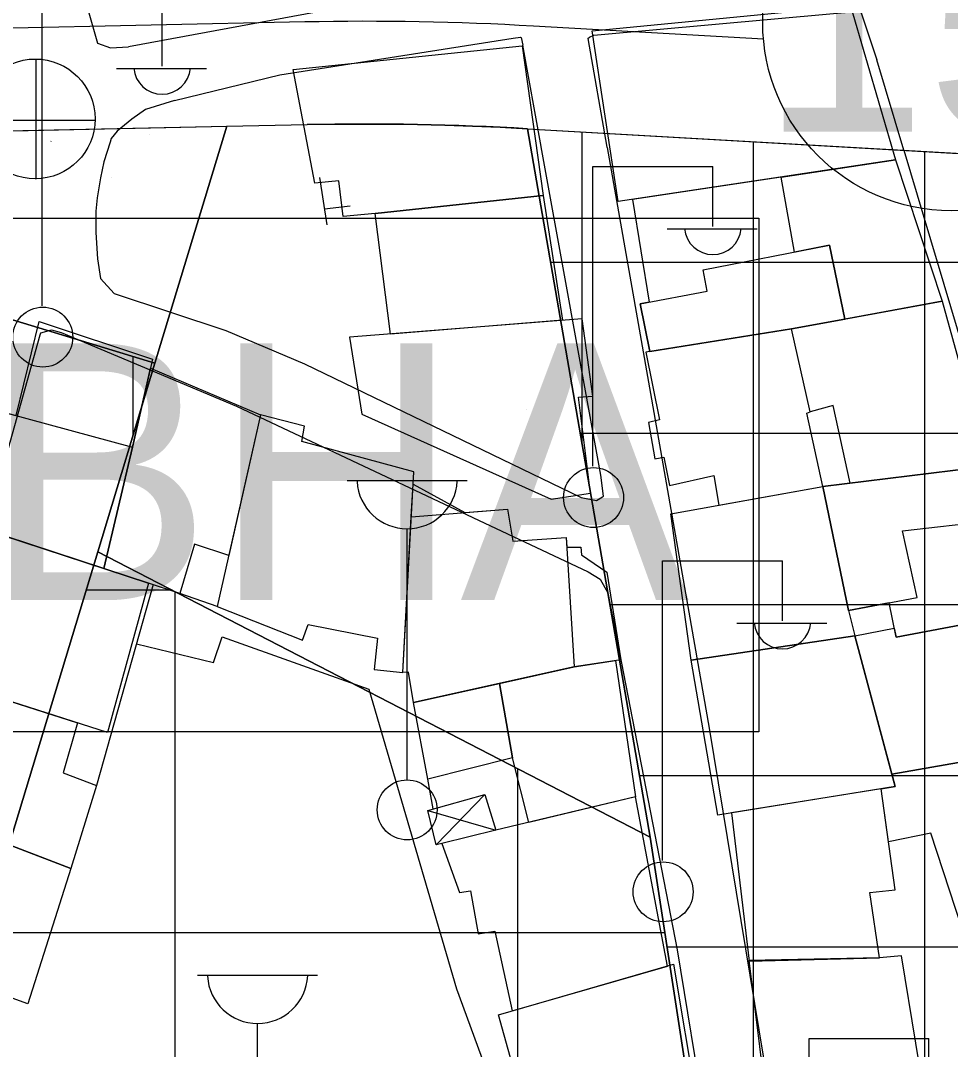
# Model space of a CAD drawing. Extents: x 417997 to 421451, y 4451742 to 4455216.
# Drawn here: x 419288.8 to 419343.1, y 4452994.6 to 4453054.6 of the extents above; entities that cross this region are included whole.
import ezdxf

# ---------------------------------------------------------------- set-up
doc = ezdxf.new("R2010")
doc.units = 0
for name, color, linetype in [('ADA', 7, 'Continuous'), ('ADAKENARI', 7, 'Continuous'), ('B_Mesken', 7, 'Continuous'), ('B_Sundurma', 7, 'Continuous'), ('B_Teras', 7, 'Continuous'), ('Default', 7, 'Continuous'), ('KALDIRIM', 7, 'Continuous'), ('KD_DAIRE', 7, 'Continuous'), ('KD_YGEN', 7, 'Continuous'), ('LJ_SEMBOL', 7, 'Continuous'), ('PL_AYA_PARK_DINLENME', 7, 'Continuous'), ('PL_K_BHA', 7, 'Continuous'), ('PL_K_PAZAR_ALANI', 7, 'Continuous'), ('PL_K_TALI_IS_MRK', 7, 'Continuous'), ('PL_KON_MEV_350', 7, 'Continuous'), ('S_Cad_Sok_Lambasi', 7, 'Continuous'), ('S_Elektrik_Diregi', 7, 'Continuous'), ('S_Rogar_Kapagi', 7, 'Continuous'), ('Sinir_Duvar_tek_tarafa_ait', 7, 'Continuous'), ('TR_ORTAYOGUNKONUT', 7, 'Continuous'), ('TR_PARKALANI', 7, 'Continuous'), ('TR_PAZARLAMAAL', 7, 'Continuous'), ('TR_TALIISMERK', 7, 'Continuous'), ('TR_YONETIMMERK', 7, 'Continuous'), ('Yol_Kaldirim_kenari_bordurtasi', 7, 'Continuous'), ('Yol_Sose', 7, 'Continuous')]:
    doc.layers.add(name, color=color, linetype=linetype)

# ---------------------------------------------------------------- blocks, each defined once
blk = doc.blocks.new('POINT_DISPLAY')
at = {"layer": 'Default'}
blk.add_line((0, 0), (0, 0), dxfattribs=at)

msp = doc.modelspace()

# ---------------------------------------------------------------- linework, layer by layer
at = {"layer": 'ADA'}
for p, q in [((419300.841, 4453048.471), (419296.653, 4453034.642)), ((419300.841, 4453048.471), (419296.653, 4453034.642)), ((419325.562, 4453006.946), (419318.406, 4453048.334)), ((419325.562, 4453006.946), (419318.406, 4453048.334)), ((419268.199, 4453043.302), (419296.653, 4453034.642)), ((419268.199, 4453043.302), (419296.653, 4453034.642)), ((419296.653, 4453034.642), (419293.317, 4453023.624)), ((419296.653, 4453034.642), (419293.317, 4453023.624)), ((419296.653, 4453034.642), (419296.618, 4453034.653)), ((419296.653, 4453034.642), (419296.618, 4453034.653)), ((419293.317, 4453023.624), (419257.841, 4452906.471)), ((419293.317, 4453023.624), (419257.841, 4452906.471)), ((419293.317, 4453023.624), (419325.562, 4453006.946)), ((419293.317, 4453023.624), (419325.562, 4453006.946)), ((419331.265, 4452969.872), (419325.562, 4453006.946)), ((419331.265, 4452969.872), (419325.562, 4453006.946))]:
    msp.add_line(p, q, dxfattribs=at)
at = {"layer": 'ADAKENARI'}
for p, q in [((419300.841, 4453048.471), (419305.537, 4453048.568)), ((419300.841, 4453048.471), (419305.537, 4453048.568)), ((419284.341, 4453048.127), (419300.841, 4453048.471)), ((419284.341, 4453048.127), (419300.841, 4453048.471)), ((419318.411, 4453048.333), (419345.58, 4453046.776)), ((419318.411, 4453048.333), (419345.58, 4453046.776))]:
    msp.add_line(p, q, dxfattribs=at)
msp.add_arc((419308.967, 4452883.604), 165, 86.7188, 91.19107, dxfattribs=at)
msp.add_arc((419308.967, 4452883.604), 165, 86.7188, 91.19107, dxfattribs=at)
at = {"layer": 'B_Mesken'}
for points in [[(419322.169, 4453054.044), (419337.25, 4453055.51), (419339.892, 4453046.507), (419323.692, 4453044.072)], [(419309.516, 4453043.374), (419307.648, 4453043.21), (419307.394, 4453045.294), (419305.987, 4453045.151), (419304.715, 4453051.788), (419318.09, 4453053.174), (419319.317, 4453044.431)], [(419339.892, 4453046.507), (419342.601, 4453038.25), (419336.921, 4453037.207), (419336.026, 4453041.525), (419333.991, 4453041.126), (419333.211, 4453045.503)], [(419324.536, 4453044.199), (419325.508, 4453038.206), (419324.986, 4453038.107), (419325.547, 4453035.316), (419333.815, 4453036.637), (419336.921, 4453037.207), (419336.026, 4453041.525), (419333.991, 4453041.126), (419333.211, 4453045.503)], [(419310.406, 4453036.338), (419309.516, 4453043.374), (419319.317, 4453044.431), (419320.454, 4453037.141)], [(419333.815, 4453036.637), (419342.601, 4453038.25), (419345.271, 4453028.617), (419344.491, 4453028.514), (419337.238, 4453027.633), (419336.246, 4453032.165), (419334.908, 4453031.786)], [(419296.52, 4453034.875), (419295.34, 4453029.731), (419293.672, 4453022.645), (419286.476, 4453024.991), (419288.035, 4453031.71), (419288.551, 4453031.57), (419289.9, 4453037.074)], [(419308.009, 4453036.146), (419308.73, 4453031.651), (419319.781, 4453026.693), (419322.083, 4453027.04), (419321.371, 4453032.643), (419322.21, 4453032.712), (419321.598, 4453037.233)], [(419333.815, 4453036.637), (419325.32, 4453035.279), (419326.106, 4453031.32), (419325.463, 4453031.165), (419325.838, 4453029.046), (419326.359, 4453029.149), (419326.701, 4453027.482), (419329.29, 4453028.068), (419329.563, 4453026.334), (419335.638, 4453027.438), (419334.717, 4453031.716), (419334.908, 4453031.786)], [(419298.113, 4453021.175), (419296.285, 4453021.792), (419293.672, 4453022.645), (419295.34, 4453029.731), (419296.397, 4453034.339), (419302.82, 4453031.623), (419300.961, 4453023.405), (419298.97, 4453024.069)], [(419302.82, 4453031.623), (419300.284, 4453020.414), (419305.259, 4453018.461), (419305.592, 4453019.381), (419309.651, 4453018.576), (419309.454, 4453016.736), (419311.119, 4453016.56), (419311.766, 4453028.293), (419305.228, 4453030.057), (419305.387, 4453030.959)], [(419339.519, 4453020.644), (419337.138, 4453020.197), (419335.638, 4453027.438), (419344.491, 4453028.514), (419345.271, 4453028.617), (419347.546, 4453020.075), (419339.921, 4453018.633)], [(419311.726, 4453027.57), (419314.739, 4453025.913), (419317.23, 4453026.117), (419317.554, 4453024.241), (419320.662, 4453024.444), (419320.697, 4453023.881), (419321.513, 4453023.897), (419321.546, 4453023.445), (419323.036, 4453022.419), (419323.852, 4453017.313), (419321.123, 4453016.891), (419311.741, 4453014.823), (419311.452, 4453016.595), (419311.119, 4453016.56), (419311.621, 4453025.658)], [(419337.138, 4453020.197), (419337.514, 4453018.707), (419327.963, 4453017.283), (419326.778, 4453025.828), (419335.638, 4453027.438)], [(419286.476, 4453024.991), (419296.285, 4453021.792), (419293.883, 4453013.071), (419284.206, 4453016.157)], [(419337.514, 4453018.707), (419339.817, 4453019.155), (419339.921, 4453018.633), (419347.546, 4453020.075), (419349.793, 4453012.403), (419339.672, 4453010.622)], [(419337.514, 4453018.707), (419339.862, 4453009.912), (419329.514, 4453008.239), (419327.963, 4453017.283)], [(419323.545, 4453017.265), (419324.706, 4453009.298), (419318.471, 4453007.814), (419317.535, 4453011.59), (419316.769, 4453015.931), (419321.123, 4453016.891)], [(419292.132, 4453013.629), (419291.301, 4453010.712), (419293.239, 4453009.968), (419291.745, 4453005.111), (419282.055, 4453008.834), (419284.206, 4453016.157)], [(419316.769, 4453015.931), (419317.535, 4453011.59), (419312.583, 4453010.331), (419311.741, 4453014.823)], [(419344.119, 4453000.522), (419341.949, 4453007.188), (419339.474, 4453006.676), (419339.046, 4453009.78), (419339.862, 4453009.912), (419339.672, 4453010.622), (419349.793, 4453012.403), (419353.061, 4453002.77)], [(419330.317, 4453008.369), (419331.337, 4452999.705), (419338.942, 4452999.892), (419338.388, 4453003.709), (419339.859, 4453003.878), (419339.046, 4453009.78)], [(419313.408, 4453006.581), (419314.428, 4453003.724), (419315.082, 4453003.811), (419315.516, 4453001.299), (419316.499, 4453001.457), (419317.507, 4452996.804), (419326.576, 4452999.423), (419324.706, 4453009.298), (419316.549, 4453007.357)], [(419291.745, 4453005.111), (419289.225, 4452997.207), (419280.094, 4453000.53), (419282.394, 4453008.703)], [(419331.332, 4452999.751), (419332.575, 4452989.702), (419341.918, 4452989.821), (419340.237, 4453000.023), (419338.942, 4452999.892)], [(419316.708, 4452996.574), (419326.932, 4452999.525), (419328.26, 4452991.514), (419319.293, 4452989.087), (419318.828, 4452988.966)]]:
    msp.add_lwpolyline(points, close=True, dxfattribs=at)
at = {"layer": 'B_Sundurma'}
for p, q in [((419315.912, 4453009.437), (419313.068, 4453006.495)), ((419312.585, 4453008.512), (419316.549, 4453007.357))]:
    msp.add_line(p, q, dxfattribs=at)
msp.add_lwpolyline([(419312.585, 4453008.512), (419315.912, 4453009.437), (419316.549, 4453007.357), (419313.408, 4453006.581), (419313.068, 4453006.495)], close=True, dxfattribs=at)
at = {"layer": 'B_Teras'}
for points in [[(419325.547, 4453035.316), (419324.986, 4453038.107), (419328.898, 4453038.849), (419328.666, 4453040.08), (419336.026, 4453041.525), (419336.921, 4453037.207), (419333.815, 4453036.637)], [(419286.483, 4453024.989), (419288.035, 4453031.71), (419295.34, 4453029.731), (419293.672, 4453022.645)], [(419337.138, 4453020.197), (419341.158, 4453020.952), (419340.288, 4453024.833), (419345.416, 4453025.43), (419344.491, 4453028.514), (419335.638, 4453027.438)], [(419311.621, 4453025.658), (419317.23, 4453026.117), (419317.554, 4453024.241), (419320.662, 4453024.444), (419321.123, 4453016.891), (419311.741, 4453014.823), (419311.452, 4453016.595), (419311.119, 4453016.56)]]:
    msp.add_lwpolyline(points, close=True, dxfattribs=at)
at = {"layer": 'KALDIRIM'}
for p, q in [((419305.412, 4453054.567), (419284.217, 4453054.126)), ((419305.412, 4453054.567), (419284.217, 4453054.126)), ((419332.179, 4453053.554), (419318.754, 4453054.323)), ((419332.179, 4453053.554), (419318.754, 4453054.323))]:
    msp.add_line(p, q, dxfattribs=at)
msp.add_arc((419308.967, 4452883.604), 171, 86.7188, 91.19107, dxfattribs=at)
msp.add_arc((419308.967, 4452883.604), 171, 86.7188, 91.19107, dxfattribs=at)
at = {"layer": 'KD_DAIRE'}
msp.add_circle((419343.134, 4453054.544), 11, dxfattribs=at)
msp.add_circle((419343.134, 4453054.544), 11, dxfattribs=at)
at = {"layer": 'LJ_SEMBOL'}
msp.add_lwpolyline([(419281.913, 4453043.101), (419331.913, 4453043.101), (419331.913, 4453013.101), (419281.913, 4453013.101), (419281.913, 4453043.101), (419331.913, 4453043.101)], dxfattribs=at)
msp.add_lwpolyline([(419281.913, 4453043.101), (419331.913, 4453043.101), (419331.913, 4453013.101), (419281.913, 4453013.101), (419281.913, 4453043.101), (419331.913, 4453043.101)], dxfattribs=at)
at = {"layer": 'PL_AYA_PARK_DINLENME'}
msp.add_lwpolyline([(419296.653, 4453034.642), (419268.199, 4453043.302), (419259.796, 4453026.004), (419229.153, 4453037.371), (419235.442, 4453053.881), (419248.992, 4453051.209), (419253.363, 4453050.408), (419257.754, 4453049.725), (419262.162, 4453049.161), (419266.583, 4453048.715), (419271.015, 4453048.389), (419275.454, 4453048.182), (419279.898, 4453048.095), (419284.341, 4453048.127), (419300.841, 4453048.471)], close=True, dxfattribs=at)
msp.add_lwpolyline([(419296.653, 4453034.642), (419268.199, 4453043.302), (419259.796, 4453026.004), (419229.153, 4453037.371), (419235.442, 4453053.881), (419248.992, 4453051.209), (419253.363, 4453050.408), (419257.754, 4453049.725), (419262.162, 4453049.161), (419266.583, 4453048.715), (419271.015, 4453048.389), (419275.454, 4453048.182), (419279.898, 4453048.095), (419284.341, 4453048.127), (419300.841, 4453048.471)], close=True, dxfattribs=at)
at = {"layer": 'PL_K_BHA'}
msp.add_lwpolyline([(419300.841, 4453048.471), (419305.537, 4453048.568), (419307.146, 4453048.594), (419308.756, 4453048.604), (419310.366, 4453048.598), (419311.976, 4453048.576), (419313.585, 4453048.539), (419315.194, 4453048.486), (419316.803, 4453048.418), (419318.411, 4453048.333), (419318.406, 4453048.334), (419325.562, 4453006.946), (419293.317, 4453023.624), (419296.653, 4453034.642)], close=True, dxfattribs=at)
msp.add_lwpolyline([(419300.841, 4453048.471), (419305.537, 4453048.568), (419307.146, 4453048.594), (419308.756, 4453048.604), (419310.366, 4453048.598), (419311.976, 4453048.576), (419313.585, 4453048.539), (419315.194, 4453048.486), (419316.803, 4453048.418), (419318.411, 4453048.333), (419318.406, 4453048.334), (419325.562, 4453006.946), (419293.317, 4453023.624), (419296.653, 4453034.642)], close=True, dxfattribs=at)
at = {"layer": 'PL_K_PAZAR_ALANI'}
msp.add_lwpolyline([(419257.841, 4452906.471), (419293.317, 4453023.624), (419325.562, 4453006.946), (419331.265, 4452969.872), (419311.592, 4452881.387)], close=True, dxfattribs=at)
msp.add_lwpolyline([(419257.841, 4452906.471), (419293.317, 4453023.624), (419325.562, 4453006.946), (419331.265, 4452969.872), (419311.592, 4452881.387)], close=True, dxfattribs=at)
at = {"layer": 'PL_K_TALI_IS_MRK'}
msp.add_lwpolyline([(419351.123, 4453030.039), (419355.52, 4453016.764), (419434.233, 4453007.553), (419385.322, 4452931.225), (419381.957, 4452925.774), (419378.777, 4452920.212), (419375.787, 4452914.546), (419372.99, 4452908.783), (419370.389, 4452902.929), (419367.986, 4452896.99), (419365.785, 4452890.974), (419363.788, 4452884.887), (419356.255, 4452860.545), (419311.592, 4452881.387), (419331.265, 4452969.872), (419325.562, 4453006.946), (419318.406, 4453048.334), (419318.411, 4453048.333), (419345.58, 4453046.776)], close=True, dxfattribs=at)
msp.add_lwpolyline([(419351.123, 4453030.039), (419355.52, 4453016.764), (419434.233, 4453007.553), (419385.322, 4452931.225), (419381.957, 4452925.774), (419378.777, 4452920.212), (419375.787, 4452914.546), (419372.99, 4452908.783), (419370.389, 4452902.929), (419367.986, 4452896.99), (419365.785, 4452890.974), (419363.788, 4452884.887), (419356.255, 4452860.545), (419311.592, 4452881.387), (419331.265, 4452969.872), (419325.562, 4453006.946), (419318.406, 4453048.334), (419318.411, 4453048.333), (419345.58, 4453046.776)], close=True, dxfattribs=at)
at = {"layer": 'PL_KON_MEV_350'}
msp.add_lwpolyline([(419135.391, 4452787.233), (419139.641, 4452947.996), (419166.334, 4452946.426), (419187.355, 4453014.338), (419163.538, 4453023.756), (419163.539, 4453023.756), (419189.133, 4453054.097), (419205.392, 4453059.806), (419235.442, 4453053.881), (419229.153, 4453037.371), (419259.796, 4453026.004), (419268.199, 4453043.302), (419296.653, 4453034.642), (419293.317, 4453023.624), (419257.841, 4452906.471), (419231.013, 4452817.876)], dxfattribs=at)
at = {"layer": 'S_Cad_Sok_Lambasi'}
for p, q in [((419307.878, 4453027.792), (419314.878, 4453027.792)), ((419311.378, 4453010.292), (419311.378, 4453024.967)), ((419299.145, 4452998.893), (419306.145, 4452998.893)), ((419302.645, 4452981.393), (419302.645, 4452996.069))]:
    msp.add_line(p, q, dxfattribs=at)
msp.add_circle((419311.378, 4453008.542), 1.75, dxfattribs=at)
for centre in [(419311.378, 4453027.896), (419302.645, 4452998.998)]:
    msp.add_arc(centre, 2.929, 183.298, 356.90719, dxfattribs=at)
at = {"layer": 'S_Elektrik_Diregi'}
for p, q in [((419290.069, 4453037.993), (419290.069, 4453055.493)), ((419297.069, 4453051.993), (419297.069, 4453055.493)), ((419294.409, 4453051.853), (419299.659, 4453051.853)), ((419322.225, 4453028.62), (419322.225, 4453046.12)), ((419322.225, 4453046.12), (419329.225, 4453046.12)), ((419329.225, 4453042.62), (419329.225, 4453046.12)), ((419326.565, 4453042.48), (419331.815, 4453042.48)), ((419326.285, 4453005.592), (419326.285, 4453023.092)), ((419326.285, 4453023.092), (419333.285, 4453023.092)), ((419333.285, 4453019.592), (419333.285, 4453023.092)), ((419330.625, 4453019.452), (419335.875, 4453019.452)), ((419334.836, 4452977.689), (419334.836, 4452995.19)), ((419334.836, 4452995.19), (419341.836, 4452995.19)), ((419341.836, 4452991.69), (419341.836, 4452995.19))]:
    msp.add_line(p, q, dxfattribs=at)
for centre in [(419290.105, 4453036.158), (419322.261, 4453026.785), (419326.321, 4453003.756)]:
    msp.add_circle(centre, 1.75, dxfattribs=at)
for centre in [(419297.07, 4453052.006), (419329.226, 4453042.633), (419333.286, 4453019.605)]:
    msp.add_arc(centre, 1.658, 184.83843, 355.14641, dxfattribs=at)
at = {"layer": 'S_Rogar_Kapagi'}
for p, q in [((419289.715, 4453045.375), (419289.715, 4453052.375)), ((419286.145, 4453048.84), (419293.145, 4453048.84))]:
    msp.add_line(p, q, dxfattribs=at)
msp.add_circle((419289.662, 4453048.903), 3.5, dxfattribs=at)
at = {"layer": 'Sinir_Duvar_tek_tarafa_ait'}
for points in [[(419306.701, 4453042.71), (419306.274, 4453045.491)], [(419306.556, 4453043.654), (419308.044, 4453043.836)], [(419296.559, 4453021.7), (419293.239, 4453009.968)], [(419300.284, 4453020.414), (419298.113, 4453021.175)], [(419312.895, 4453008.598), (419312.583, 4453010.331)]]:
    msp.add_lwpolyline(points, dxfattribs=at)
at = {"layer": 'TR_ORTAYOGUNKONUT'}
msp.add_line((419295.391, 4453030.472), (419295.391, 4453035.026), dxfattribs=at)
msp.add_line((419295.391, 4453030.472), (419295.391, 4453035.026), dxfattribs=at)
at = {"layer": 'TR_PAZARLAMAAL'}
for p, q in [((419292.64, 4453021.387), (419297.641, 4453021.387)), ((419292.64, 4453021.387), (419297.641, 4453021.387)), ((419297.841, 4452887.804), (419297.841, 4453021.284)), ((419297.841, 4452887.804), (419297.841, 4453021.284)), ((419317.841, 4452909.493), (419317.841, 4453010.939)), ((419317.841, 4452909.493), (419317.841, 4453010.939)), ((419286.583, 4453001.387), (419326.417, 4453001.387)), ((419286.583, 4453001.387), (419326.417, 4453001.387))]:
    msp.add_line(p, q, dxfattribs=at)
at = {"layer": 'TR_TALIISMERK'}
for p, q in [((419321.592, 4453029.904), (419321.592, 4453048.151)), ((419321.592, 4453029.904), (419321.592, 4453048.151)), ((419331.592, 4452872.054), (419331.592, 4453047.578)), ((419331.592, 4452872.054), (419331.592, 4453047.578)), ((419341.592, 4452867.387), (419341.592, 4453047.004)), ((419341.592, 4452867.387), (419341.592, 4453047.004)), ((419319.752, 4453040.545), (419347.644, 4453040.545)), ((419319.752, 4453040.545), (419347.644, 4453040.545)), ((419321.481, 4453030.545), (419350.956, 4453030.545)), ((419321.481, 4453030.545), (419350.956, 4453030.545)), ((419323.21, 4453020.545), (419354.268, 4453020.545)), ((419323.21, 4453020.545), (419354.268, 4453020.545)), ((419324.939, 4453010.545), (419408.667, 4453010.545)), ((419324.939, 4453010.545), (419408.667, 4453010.545)), ((419326.546, 4453000.545), (419429.742, 4453000.545)), ((419326.546, 4453000.545), (419429.742, 4453000.545))]:
    msp.add_line(p, q, dxfattribs=at)
at = {"layer": 'Yol_Kaldirim_kenari_bordurtasi'}
msp.add_lwpolyline([(419295.583, 4453018.25), (419300.074, 4453017.149), (419300.587, 4453018.659), (419309.131, 4453015.599), (419314.26, 4452998.088), (419318.392, 4452986.827), (419316.294, 4452986.05), (419317.907, 4452981.203)], dxfattribs=at)
at = {"layer": 'Yol_Sose'}
for points in [[(419290.727, 4453062.34), (419293.3, 4453053.328), (419294.056, 4453053.058), (419295.118, 4453053.117)], [(419312.515, 4453056.355), (419295.118, 4453053.117)], [(419321.926, 4453053.597), (419322.016, 4453053.682), (419322.278, 4453053.802), (419336.269, 4453055.065), (419337.628, 4453055.177), (419337.788, 4453055.17), (419337.873, 4453055.091), (419338.798, 4453052.349)], [(419303.946, 4453051.474), (419317.565, 4453053.63), (419318.003, 4453053.678), (419318.017, 4453053.667), (419318.033, 4453053.655), (419318.126, 4453053.214)], [(419321.926, 4453053.597), (419323.042, 4453047.253)], [(419319.201, 4453047.294), (419318.126, 4453053.214)], [(419340.377, 4453047.07), (419338.798, 4453052.349)], [(419297.803, 4453049.98), (419303.946, 4453051.474)], [(419297.803, 4453049.98), (419296.093, 4453049.463), (419295.31, 4453048.888), (419294.44, 4453048.179), (419294.099, 4453047.753), (419294.034, 4453047.548)], [(419290.579, 4453047.584), (419290.59, 4453047.596)], [(419294.034, 4453047.548), (419293.673, 4453046.402), (419293.478, 4453045.453), (419293.276, 4453044.285), (419293.196, 4453043.523), (419293.21, 4453042.267), (419293.297, 4453040.735), (419293.478, 4453039.582), (419294.268, 4453038.71), (419300.799, 4453036.552)], [(419319.203, 4453047.279), (419319.201, 4453047.294)], [(419300.799, 4453036.552), (419305.391, 4453034.591), (419321.529, 4453026.797), (419322.436, 4453026.621), (419322.786, 4453026.83), (419322.838, 4453026.865), (419322.685, 4453028.104), (419319.203, 4453047.279)], [(419323.042, 4453047.253), (419323.044, 4453047.238)], [(419323.044, 4453047.238), (419325.575, 4453032.856), (419329.001, 4453013.315), (419334.546, 4452979.612), (419334.609, 4452977.482), (419334.249, 4452974.165), (419327.596, 4452942.022), (419327.664, 4452941.551), (419327.959, 4452941.149), (419328.743, 4452940.747), (419339.027, 4452939.139), (419362.288, 4452937.785), (419362.969, 4452938.045), (419363.389, 4452938.498), (419364.742, 4452957.34), (419364.96, 4452965.202), (419364.824, 4452966.301), (419359.237, 4452985.14), (419357.135, 4452992.553), (419353.406, 4453003.874), (419347.403, 4453023.585), (419340.382, 4453047.053)], [(419340.382, 4453047.053), (419340.377, 4453047.07)], [(419280.253, 4453000.203), (419280.011, 4453000.587), (419280.011, 4453000.761), (419289.958, 4453036.299), (419289.993, 4453036.404), (419290.621, 4453036.577), (419291.178, 4453036.436), (419301.411, 4453032.131), (419321.943, 4453022.439), (419322.639, 4453022.02), (419323.089, 4453021.217), (419327.133, 4453000.365), (419330.378, 4452980.665), (419330.709, 4452975.331), (419330.566, 4452974.181), (419323.49, 4452942.542), (419310.775, 4452891.986), (419306.357, 4452873.554)]]:
    msp.add_lwpolyline(points, dxfattribs=at)

# ---------------------------------------------------------------- block references
at = {"layer": 'TR_PARKALANI', "xscale": 0.1, "yscale": 0.10000000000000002}
for p in [(419296.353, 4453048.007), (419296.353, 4453048.007), (419294.109, 4453045.509), (419294.109, 4453045.509)]:
    msp.add_blockref('POINT_DISPLAY', p, dxfattribs=at)
at = {"layer": 'TR_YONETIMMERK', "xscale": 0.1, "yscale": 0.10000000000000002}
msp.add_blockref('POINT_DISPLAY', (419318.317, 4453031.946), dxfattribs=at)
msp.add_blockref('POINT_DISPLAY', (419318.317, 4453031.946), dxfattribs=at)

# ---------------------------------------------------------------- texts
at = {"layer": 'KD_YGEN'}
msp.add_text('15', height=13, dxfattribs=at).set_placement((419332.037, 4453048.15))
msp.add_text('15', height=13, dxfattribs=at).set_placement((419332.037, 4453048.15))
at = {"layer": 'LJ_SEMBOL'}
msp.add_text('BHA', height=15, dxfattribs=at).set_placement((419286.613, 4453020.795))
msp.add_text('BHA', height=15, dxfattribs=at).set_placement((419286.613, 4453020.795))

doc.saveas('drawing.dxf')
